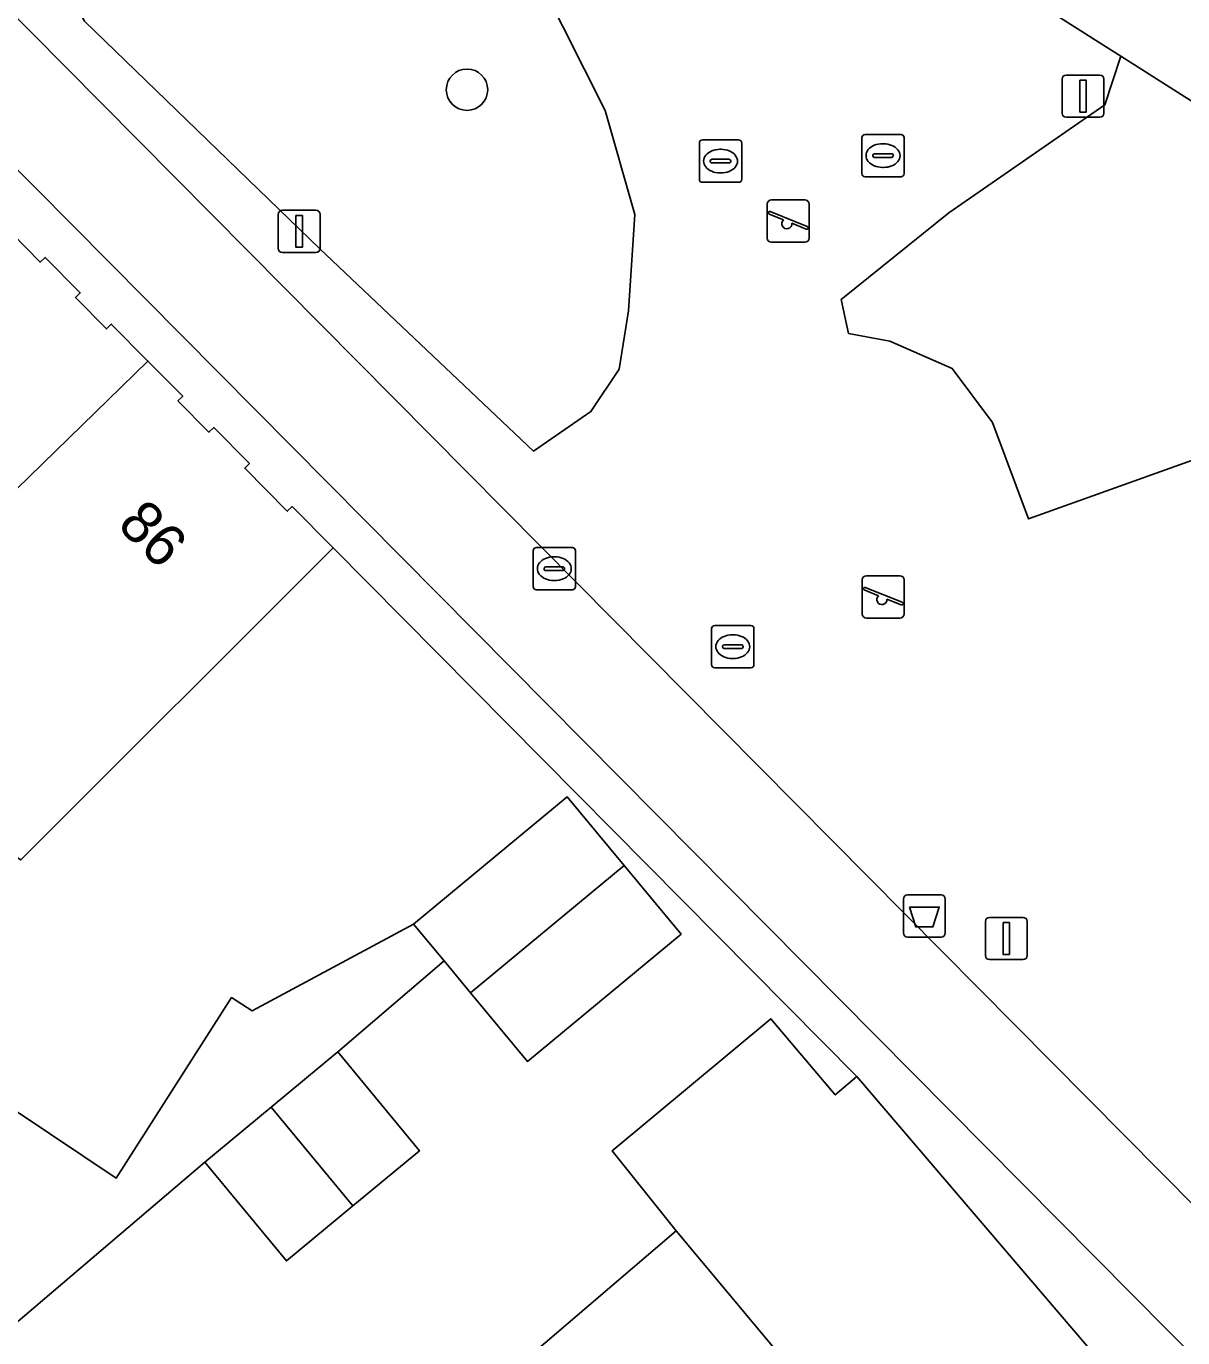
# Model space of a CAD drawing. Extents: x 160377 to 161131, y 383938 to 384853.
# Drawn here: x 160654.01 to 160681.34, y 384640.33 to 384671.33 of the extents above; entities that cross this region are included whole.
import ezdxf

# ---------------------------------------------------------------- set-up
doc = ezdxf.new("R2010")
doc.units = 0
for name, color, linetype in [('IMGEO_Afvalbak', 7, 'Continuous'), ('IMGEO_Boom', 7, 'Continuous'), ('IMGEO_Erf', 7, 'Continuous'), ('IMGEO_Groenvoorziening', 7, 'Continuous'), ('IMGEO_Hek', 7, 'Continuous'), ('IMGEO_Kolk', 7, 'Continuous'), ('IMGEO_Lichtmast', 7, 'Continuous'), ('IMGEO_Pand', 7, 'Continuous'), ('IMGEO_Pand_nummerreeks', 7, 'Continuous'), ('IMGEO_Rijbaan_lokaal_open', 7, 'Continuous'), ('IMGEO_Rioolput', 7, 'Continuous'), ('IMGEO_Speelvoorziening', 7, 'Continuous'), ('IMGEO_Voetpad_open', 7, 'Continuous')]:
    doc.layers.add(name, color=color, linetype=linetype)

msp = doc.modelspace()

# ---------------------------------------------------------------- linework, layer by layer
at = {"layer": 'IMGEO_Afvalbak'}
for p, q in [((160674.739, 384649.897), (160674.739, 384650.697)), ((160674.739, 384650.697), (160674.739, 384649.897)), ((160674.839, 384650.797), (160675.629, 384650.797)), ((160675.629, 384650.797), (160674.839, 384650.797)), ((160675.729, 384650.697), (160675.729, 384649.897)), ((160675.729, 384649.897), (160675.729, 384650.697)), ((160675.629, 384649.797), (160674.839, 384649.797)), ((160674.839, 384649.797), (160675.629, 384649.797))]:
    msp.add_line(p, q, dxfattribs=at)
msp.add_lwpolyline([(160674.882, 384650.511), (160675.586, 384650.511), (160675.437, 384650.041), (160675.031, 384650.041), (160674.882, 384650.511)], dxfattribs=at)
for centre, start, end in [((160674.839, 384650.697), 90, 180), ((160674.839, 384650.697), 90, 180), ((160675.629, 384650.697), 0, 90), ((160675.629, 384650.697), 360, 90), ((160674.839, 384649.897), 180, 270), ((160674.839, 384649.897), 180, 270), ((160675.629, 384649.897), 270, 0), ((160675.629, 384649.897), 270, 0)]:
    msp.add_arc(centre, 0.1, start, end, dxfattribs=at)
at = {"layer": 'IMGEO_Boom'}
msp.add_circle((160664.425, 384669.831), 0.489, dxfattribs=at)
at = {"layer": 'IMGEO_Erf'}
for points in [[(160602.352, 384651.039), (160654.648, 384616.35), (160655.151, 384616.799), (160680.852, 384638.766), (160681.86, 384639.621), (160644.733, 384677.091)], [(160653.339, 384666.771), (160654.338, 384665.755), (160654.451, 384665.868), (160655.285, 384665.027), (160655.17, 384664.916), (160655.902, 384664.177), (160656.017, 384664.289), (160656.883, 384663.416), (160657.707, 384662.584), (160657.592, 384662.473), (160658.325, 384661.734), (160658.439, 384661.846), (160659.284, 384660.994), (160659.17, 384660.882), (160660.177, 384659.867), (160660.291, 384659.978), (160661.263, 384658.998), (160653.88, 384651.626)], [(160648.247, 384649.38), (160656.129, 384644.101), (160658.862, 384648.372), (160659.347, 384648.055), (160663.163, 384650.105), (160666.795, 384653.115), (160668.139, 384651.492), (160669.484, 384649.87), (160665.852, 384646.861), (160664.508, 384648.483), (160663.884, 384649.236), (160661.371, 384647.085), (160663.303, 384644.751), (160661.73, 384643.449), (160660.157, 384642.147), (160658.225, 384644.481), (160653.757, 384640.664)], [(160665.238, 384639.325), (160669.372, 384642.86), (160667.858, 384644.748), (160671.605, 384647.869), (160673.127, 384646.071), (160673.638, 384646.508), (160680.428, 384638.553)]]:
    msp.add_lwpolyline(points, dxfattribs=at)
at = {"layer": 'IMGEO_Groenvoorziening'}
for points in [[(160698.98, 384657.32), (160698.575, 384656.395), (160697.945, 384655.212), (160685.994, 384663.226), (160682.235, 384661.307), (160677.697, 384659.686), (160676.848, 384661.961), (160675.895, 384663.243), (160674.422, 384663.885), (160673.445, 384664.072), (160673.271, 384664.869), (160675.816, 384666.92), (160679.497, 384669.474), (160679.875, 384670.623), (160679.519, 384670.849), (160671.271, 384676.09), (160634.693, 384699.359)], [(160626.786, 384698.809), (160654.934, 384670.374), (160682.549, 384642.503), (160683.274, 384641.795)]]:
    msp.add_lwpolyline(points, dxfattribs=at)
for points in [[(160661.021, 384678.142), (160659.645, 384677.239), (160657.898, 384676.038), (160656.007, 384674.659), (160655.006, 384673.435), (160654.806, 384672.545), (160655.384, 384671.455), (160660.946, 384666.071), (160665.996, 384661.288), (160667.353, 384662.223), (160668.021, 384663.224), (160668.243, 384664.602), (160668.393, 384666.88), (160667.692, 384669.338), (160664.21, 384676.259), (160662.593, 384677.998)], [(160661.021, 384678.142), (160662.593, 384677.998), (160664.21, 384676.259), (160667.692, 384669.338), (160668.393, 384666.88), (160668.243, 384664.602), (160668.021, 384663.224), (160667.353, 384662.223), (160665.996, 384661.288), (160660.946, 384666.071), (160655.384, 384671.455), (160654.806, 384672.545), (160655.006, 384673.435), (160656.007, 384674.659), (160657.898, 384676.038), (160659.645, 384677.239)], [(160687.049, 384666.066), (160686.635, 384666.327), (160679.875, 384670.623), (160679.497, 384669.474), (160675.816, 384666.92), (160673.271, 384664.869), (160673.445, 384664.072), (160674.422, 384663.885), (160675.895, 384663.243), (160676.848, 384661.961), (160677.697, 384659.686), (160682.235, 384661.307), (160685.994, 384663.226)]]:
    msp.add_lwpolyline(points, close=True, dxfattribs=at)
at = {"layer": 'IMGEO_Hek'}
msp.add_lwpolyline([(160673.638, 384646.508), (160661.263, 384658.998)], dxfattribs=at)
at = {"layer": 'IMGEO_Kolk'}
for p, q in [((160666.063, 384659.009), (160666.915, 384659.009)), ((160665.988, 384658.083), (160665.988, 384658.935)), ((160666.476, 384658.789), (160666.501, 384658.789)), ((160666.989, 384658.935), (160666.989, 384658.083)), ((160666.247, 384658.503), (160666.247, 384658.515)), ((160666.685, 384658.466), (160666.287, 384658.466)), ((160666.29, 384658.552), (160666.688, 384658.552)), ((160666.731, 384658.515), (160666.731, 384658.503)), ((160666.499, 384658.229), (160666.474, 384658.229)), ((160666.915, 384658.009), (160666.063, 384658.009))]:
    msp.add_line(p, q, dxfattribs=at)
for points in [[(160666.063, 384659.009), (160666.915, 384659.009)], [(160665.988, 384658.083), (160665.988, 384658.935)], [(160666.989, 384658.935), (160666.989, 384658.083)], [(160666.915, 384658.009), (160666.063, 384658.009)]]:
    msp.add_lwpolyline(points, dxfattribs=at)
for centre, radius, start, end in [((160666.065, 384658.933), 0.0765, 91.552, 178.448), ((160666.065, 384658.933), 0.0765, 91.552, 178.448), ((160666.913, 384658.933), 0.0765, 1.552, 88.448), ((160666.913, 384658.933), 0.0765, 1.552, 88.448), ((160666.287, 384658.512), 0.0403, 85.8775, 175.7526), ((160666.284, 384658.502), 0.0366, 178.938, 274.7102), ((160666.688, 384658.509), 0.043, 264.8664, 352.4533), ((160666.692, 384658.514), 0.0386, 1.7309, 96.639), ((160666.065, 384658.085), 0.0765, 181.552, 268.448), ((160666.065, 384658.085), 0.0765, 181.552, 268.448), ((160666.913, 384658.085), 0.0765, 271.552, 358.448), ((160666.913, 384658.085), 0.0765, 271.552, 358.448)]:
    msp.add_arc(centre, radius, start, end, dxfattribs=at)
for centre, major_axis, ratio, start_param, end_param in [((160666.475, 384658.509), (-0.387, 0.002), 0.722429, 4.712389, 7.853982), ((160666.5, 384658.509), (-0.39, 0.002), 0.717154, 1.570796, 4.712389)]:
    msp.add_ellipse(centre, major_axis=major_axis, ratio=ratio, start_param=start_param, end_param=end_param, dxfattribs=at)
at = {"layer": 'IMGEO_Lichtmast'}
for p, q in [((160678.589, 384670.178), (160679.379, 384670.178)), ((160679.379, 384670.178), (160678.589, 384670.178)), ((160678.489, 384669.278), (160678.489, 384670.078)), ((160678.489, 384670.078), (160678.489, 384669.278)), ((160679.479, 384670.078), (160679.479, 384669.278)), ((160679.479, 384669.278), (160679.479, 384670.078)), ((160679.379, 384669.178), (160678.589, 384669.178)), ((160678.589, 384669.178), (160679.379, 384669.178)), ((160659.963, 384666.081), (160659.963, 384666.881)), ((160659.963, 384666.881), (160659.963, 384666.081)), ((160660.063, 384666.981), (160660.853, 384666.981)), ((160660.853, 384666.981), (160660.063, 384666.981)), ((160660.953, 384666.881), (160660.953, 384666.081)), ((160660.953, 384666.081), (160660.953, 384666.881)), ((160660.853, 384665.981), (160660.063, 384665.981)), ((160660.063, 384665.981), (160660.853, 384665.981)), ((160676.676, 384649.367), (160676.676, 384650.167)), ((160676.676, 384650.167), (160676.676, 384649.367)), ((160676.776, 384650.267), (160677.566, 384650.267)), ((160677.566, 384650.267), (160676.776, 384650.267)), ((160677.666, 384650.167), (160677.666, 384649.367)), ((160677.666, 384649.367), (160677.666, 384650.167)), ((160677.566, 384649.267), (160676.776, 384649.267)), ((160676.776, 384649.267), (160677.566, 384649.267))]:
    msp.add_line(p, q, dxfattribs=at)
for points in [[(160678.909, 384670.053), (160679.059, 384670.053), (160679.059, 384669.303), (160678.909, 384669.303), (160678.909, 384670.053)], [(160660.383, 384666.856), (160660.533, 384666.856), (160660.533, 384666.106), (160660.383, 384666.106), (160660.383, 384666.856)], [(160677.096, 384650.142), (160677.246, 384650.142), (160677.246, 384649.392), (160677.096, 384649.392), (160677.096, 384650.142)]]:
    msp.add_lwpolyline(points, dxfattribs=at)
for centre, start, end in [((160678.589, 384670.078), 90, 180), ((160678.589, 384670.078), 90, 180), ((160679.379, 384670.078), 0, 90), ((160679.379, 384670.078), 360, 90), ((160678.589, 384669.278), 180, 270), ((160678.589, 384669.278), 180, 270), ((160679.379, 384669.278), 270, 0), ((160679.379, 384669.278), 270, 0), ((160660.063, 384666.881), 90, 180), ((160660.063, 384666.881), 90, 180), ((160660.853, 384666.881), 0, 90), ((160660.853, 384666.881), 360, 90), ((160660.063, 384666.081), 180, 270), ((160660.063, 384666.081), 180, 270), ((160660.853, 384666.081), 270, 0), ((160660.853, 384666.081), 270, 0), ((160676.776, 384650.167), 90, 180), ((160676.776, 384650.167), 90, 180), ((160677.566, 384650.167), 0, 90), ((160677.566, 384650.167), 360, 90), ((160676.776, 384649.367), 180, 270), ((160676.776, 384649.367), 180, 270), ((160677.566, 384649.367), 270, 0), ((160677.566, 384649.367), 270, 0)]:
    msp.add_arc(centre, 0.1, start, end, dxfattribs=at)
at = {"layer": 'IMGEO_Pand'}
for points in [[(160650.968, 384657.653), (160656.883, 384663.416), (160656.017, 384664.289), (160655.902, 384664.177), (160655.17, 384664.916), (160655.285, 384665.027), (160654.451, 384665.868), (160654.338, 384665.755), (160653.339, 384666.771), (160653.453, 384666.884), (160652.702, 384667.642), (160646.753, 384661.918), (160650.829, 384657.796)], [(160650.829, 384657.796), (160648.32, 384655.28), (160650.977, 384653.534), (160653.88, 384651.626), (160661.263, 384658.998), (160660.291, 384659.978), (160660.177, 384659.867), (160659.17, 384660.882), (160659.284, 384660.994), (160658.439, 384661.846), (160658.325, 384661.734), (160657.592, 384662.473), (160657.707, 384662.584), (160656.883, 384663.416), (160650.968, 384657.653)], [(160668.139, 384651.492), (160666.795, 384653.115), (160663.163, 384650.105), (160663.884, 384649.236), (160664.508, 384648.483)], [(160664.508, 384648.483), (160665.852, 384646.861), (160669.484, 384649.87), (160668.139, 384651.492)], [(160673.638, 384646.508), (160673.127, 384646.071), (160671.605, 384647.869), (160667.858, 384644.748), (160669.372, 384642.86), (160676.07, 384634.824), (160676.32, 384635.04), (160675.754, 384635.72), (160677.943, 384637.594), (160678.531, 384636.913), (160680.428, 384638.553)], [(160661.73, 384643.449), (160663.303, 384644.751), (160661.371, 384647.085), (160659.798, 384645.783)], [(160659.798, 384645.783), (160658.225, 384644.481), (160660.157, 384642.147), (160661.73, 384643.449)], [(160671.988, 384631.34), (160672.21, 384631.532), (160671.656, 384632.215), (160673.846, 384634.089), (160674.435, 384633.409), (160676.07, 384634.824), (160669.372, 384642.86), (160665.238, 384639.325)]]:
    msp.add_lwpolyline(points, close=True, dxfattribs=at)
at = {"layer": 'IMGEO_Rijbaan_lokaal_open'}
msp.add_lwpolyline([(160653.485, 384639.608), (160653.757, 384640.664), (160658.225, 384644.481), (160659.798, 384645.783), (160661.371, 384647.085), (160663.884, 384649.236), (160663.163, 384650.105), (160659.347, 384648.055), (160658.862, 384648.372), (160656.129, 384644.101), (160648.247, 384649.38), (160645.69, 384651.061), (160642.457, 384653.233), (160640.78, 384654.348), (160639.103, 384655.464), (160632.581, 384659.807), (160632.528, 384659.724), (160630.192, 384661.214), (160630.403, 384661.545), (160629.059, 384662.347), (160626.128, 384664.095), (160624.448, 384665.225), (160620.126, 384670.564)], dxfattribs=at)
at = {"layer": 'IMGEO_Rioolput'}
for p, q in [((160669.991, 384668.643), (160670.843, 384668.643)), ((160673.757, 384667.848), (160673.757, 384668.7)), ((160673.832, 384668.774), (160674.684, 384668.774)), ((160674.758, 384668.7), (160674.758, 384667.848)), ((160669.916, 384667.717), (160669.916, 384668.569)), ((160670.404, 384668.423), (160670.429, 384668.423)), ((160670.917, 384668.569), (160670.917, 384667.717)), ((160674.016, 384668.268), (160674.016, 384668.28)), ((160674.059, 384668.317), (160674.457, 384668.317)), ((160674.245, 384668.554), (160674.27, 384668.554)), ((160674.5, 384668.28), (160674.5, 384668.268)), ((160670.175, 384668.137), (160670.175, 384668.149)), ((160670.613, 384668.1), (160670.215, 384668.1)), ((160670.218, 384668.186), (160670.616, 384668.186)), ((160670.659, 384668.149), (160670.659, 384668.137)), ((160674.454, 384668.231), (160674.056, 384668.231)), ((160674.268, 384667.994), (160674.243, 384667.994)), ((160670.427, 384667.863), (160670.402, 384667.863)), ((160674.684, 384667.774), (160673.832, 384667.774)), ((160670.843, 384667.643), (160669.991, 384667.643)), ((160670.281, 384657.166), (160671.133, 384657.166)), ((160670.206, 384656.24), (160670.206, 384657.092)), ((160670.694, 384656.946), (160670.719, 384656.946)), ((160671.207, 384657.092), (160671.207, 384656.24)), ((160670.465, 384656.66), (160670.465, 384656.672)), ((160670.903, 384656.623), (160670.505, 384656.623)), ((160670.508, 384656.709), (160670.906, 384656.709)), ((160670.949, 384656.672), (160670.949, 384656.66)), ((160670.717, 384656.386), (160670.692, 384656.386)), ((160671.133, 384656.166), (160670.281, 384656.166))]:
    msp.add_line(p, q, dxfattribs=at)
for points in [[(160669.991, 384668.643), (160670.843, 384668.643)], [(160673.757, 384667.848), (160673.757, 384668.7)], [(160673.832, 384668.774), (160674.684, 384668.774)], [(160674.758, 384668.7), (160674.758, 384667.848)], [(160669.916, 384667.717), (160669.916, 384668.569)], [(160670.917, 384668.569), (160670.917, 384667.717)], [(160674.684, 384667.774), (160673.832, 384667.774)], [(160670.843, 384667.643), (160669.991, 384667.643)], [(160670.281, 384657.166), (160671.133, 384657.166)], [(160670.206, 384656.24), (160670.206, 384657.092)], [(160671.207, 384657.092), (160671.207, 384656.24)], [(160671.133, 384656.166), (160670.281, 384656.166)]]:
    msp.add_lwpolyline(points, dxfattribs=at)
for centre, radius, start, end in [((160669.993, 384668.567), 0.0765, 91.552, 178.448), ((160669.993, 384668.567), 0.0765, 91.552, 178.448), ((160670.841, 384668.567), 0.0765, 1.552, 88.448), ((160670.841, 384668.567), 0.0765, 1.552, 88.448), ((160673.834, 384668.698), 0.0765, 91.552, 178.448), ((160673.834, 384668.698), 0.0765, 91.552, 178.448), ((160674.682, 384668.698), 0.0765, 1.552, 88.448), ((160674.682, 384668.698), 0.0765, 1.552, 88.448), ((160674.056, 384668.277), 0.0403, 85.8775, 175.7526), ((160674.461, 384668.279), 0.0386, 1.7309, 96.639), ((160670.215, 384668.146), 0.0403, 85.8775, 175.7526), ((160670.212, 384668.136), 0.0366, 178.938, 274.7102), ((160670.616, 384668.143), 0.043, 264.8664, 352.4533), ((160670.62, 384668.148), 0.0386, 1.7309, 96.639), ((160674.053, 384668.267), 0.0366, 178.938, 274.7102), ((160674.457, 384668.274), 0.043, 264.8664, 352.4533), ((160669.993, 384667.719), 0.0765, 181.552, 268.448), ((160669.993, 384667.719), 0.0765, 181.552, 268.448), ((160670.841, 384667.719), 0.0765, 271.552, 358.448), ((160670.841, 384667.719), 0.0765, 271.552, 358.448), ((160673.834, 384667.85), 0.0765, 181.552, 268.448), ((160673.834, 384667.85), 0.0765, 181.552, 268.448), ((160674.682, 384667.85), 0.0765, 271.552, 358.448), ((160674.682, 384667.85), 0.0765, 271.552, 358.448), ((160670.283, 384657.09), 0.0765, 91.552, 178.448), ((160670.283, 384657.09), 0.0765, 91.552, 178.448), ((160671.131, 384657.09), 0.0765, 1.552, 88.448), ((160671.131, 384657.09), 0.0765, 1.552, 88.448), ((160670.505, 384656.669), 0.0403, 85.8775, 175.7526), ((160670.502, 384656.659), 0.0366, 178.938, 274.7102), ((160670.906, 384656.666), 0.043, 264.8664, 352.4533), ((160670.91, 384656.671), 0.0386, 1.7309, 96.639), ((160670.283, 384656.242), 0.0765, 181.552, 268.448), ((160670.283, 384656.242), 0.0765, 181.552, 268.448), ((160671.131, 384656.242), 0.0765, 271.552, 358.448), ((160671.131, 384656.242), 0.0765, 271.552, 358.448)]:
    msp.add_arc(centre, radius, start, end, dxfattribs=at)
for centre, major_axis, ratio, start_param, end_param in [((160670.403, 384668.143), (-0.387, 0.002), 0.722429, 4.712389, 7.853982), ((160670.428, 384668.143), (-0.39, 0.002), 0.717154, 1.570796, 4.712389), ((160674.244, 384668.274), (-0.387, 0.002), 0.722429, 4.712389, 7.853982), ((160674.269, 384668.274), (-0.39, 0.002), 0.717154, 1.570796, 4.712389), ((160670.693, 384656.666), (-0.387, 0.002), 0.722429, 4.712389, 7.853982), ((160670.718, 384656.666), (-0.39, 0.002), 0.717154, 1.570796, 4.712389)]:
    msp.add_ellipse(centre, major_axis=major_axis, ratio=ratio, start_param=start_param, end_param=end_param, dxfattribs=at)
at = {"layer": 'IMGEO_Speelvoorziening'}
for p, q in [((160671.522, 384666.324), (160671.522, 384667.124)), ((160671.522, 384667.124), (160671.522, 384666.324)), ((160671.622, 384667.224), (160672.412, 384667.224)), ((160672.412, 384667.224), (160671.622, 384667.224)), ((160672.512, 384667.124), (160672.512, 384666.324)), ((160672.512, 384666.324), (160672.512, 384667.124)), ((160671.905, 384666.752), (160671.566, 384666.889)), ((160671.591, 384666.949), (160672.467, 384666.596)), ((160672.443, 384666.536), (160672.103, 384666.673)), ((160672.412, 384666.224), (160671.622, 384666.224)), ((160671.622, 384666.224), (160672.412, 384666.224)), ((160673.767, 384657.442), (160673.767, 384658.242)), ((160673.767, 384658.242), (160673.767, 384657.442)), ((160673.836, 384658.067), (160674.712, 384657.714)), ((160673.867, 384658.342), (160674.657, 384658.342)), ((160674.657, 384658.342), (160673.867, 384658.342)), ((160674.757, 384658.242), (160674.757, 384657.442)), ((160674.757, 384657.442), (160674.757, 384658.242)), ((160674.15, 384657.87), (160673.811, 384658.007)), ((160674.688, 384657.654), (160674.348, 384657.791)), ((160674.657, 384657.342), (160673.867, 384657.342)), ((160673.867, 384657.342), (160674.657, 384657.342))]:
    msp.add_line(p, q, dxfattribs=at)
for centre, radius, start, end in [((160671.622, 384667.124), 0.1, 90, 180), ((160671.622, 384667.124), 0.1, 90, 180), ((160672.412, 384667.124), 0.1, 0, 90), ((160672.412, 384667.124), 0.1, 360, 90), ((160671.579, 384666.919), 0.0327, 68.078, 248.078), ((160671.984, 384666.662), 0.12, 130.9928, 5.1632), ((160672.455, 384666.566), 0.0327, 248.078, 68.078), ((160671.622, 384666.324), 0.1, 180, 270), ((160671.622, 384666.324), 0.1, 180, 270), ((160672.412, 384666.324), 0.1, 270, 0), ((160672.412, 384666.324), 0.1, 270, 0), ((160673.867, 384658.242), 0.1, 90, 180), ((160673.867, 384658.242), 0.1, 90, 180), ((160673.824, 384658.037), 0.0327, 68.078, 248.078), ((160674.657, 384658.242), 0.1, 0, 90), ((160674.657, 384658.242), 0.1, 360, 90), ((160674.229, 384657.78), 0.12, 130.9928, 5.1632), ((160673.867, 384657.442), 0.1, 180, 270), ((160673.867, 384657.442), 0.1, 180, 270), ((160674.657, 384657.442), 0.1, 270, 0), ((160674.657, 384657.442), 0.1, 270, 0), ((160674.7, 384657.684), 0.0327, 248.078, 68.078)]:
    msp.add_arc(centre, radius, start, end, dxfattribs=at)
at = {"layer": 'IMGEO_Voetpad_open'}
for points in [[(160622.435, 384720.808), (160621.946, 384725.035), (160620.438, 384737.93), (160617.943, 384737.619), (160622.397, 384699.635), (160643.623, 384678.211), (160642.918, 384677.515), (160634.272, 384668.99), (160631.905, 384666.636), (160631.018, 384665.242), (160629.059, 384662.347), (160630.403, 384661.545), (160631.687, 384663.557), (160631.783, 384663.496), (160633.051, 384665.474), (160638.193, 384670.576), (160644.038, 384676.399), (160644.733, 384677.091), (160681.86, 384639.621), (160683.437, 384638.06), (160686.913, 384640.854)], [(160634.693, 384699.359), (160671.271, 384676.09), (160679.519, 384670.849), (160679.875, 384670.623), (160686.635, 384666.327), (160687.049, 384666.066), (160697.315, 384659.586), (160698.677, 384658.711), (160698.785, 384658.642), (160702.69, 384656.097), (160703.064, 384655.836)], [(160683.274, 384641.795), (160682.549, 384642.503), (160654.934, 384670.374), (160626.786, 384698.809)]]:
    msp.add_lwpolyline(points, dxfattribs=at)

# ---------------------------------------------------------------- texts
at = {"layer": 'IMGEO_Pand_nummerreeks'}
msp.add_text('86', height=1, rotation=314.9795, dxfattribs=at).set_placement((160656.129, 384659.515))

doc.saveas('drawing.dxf')
